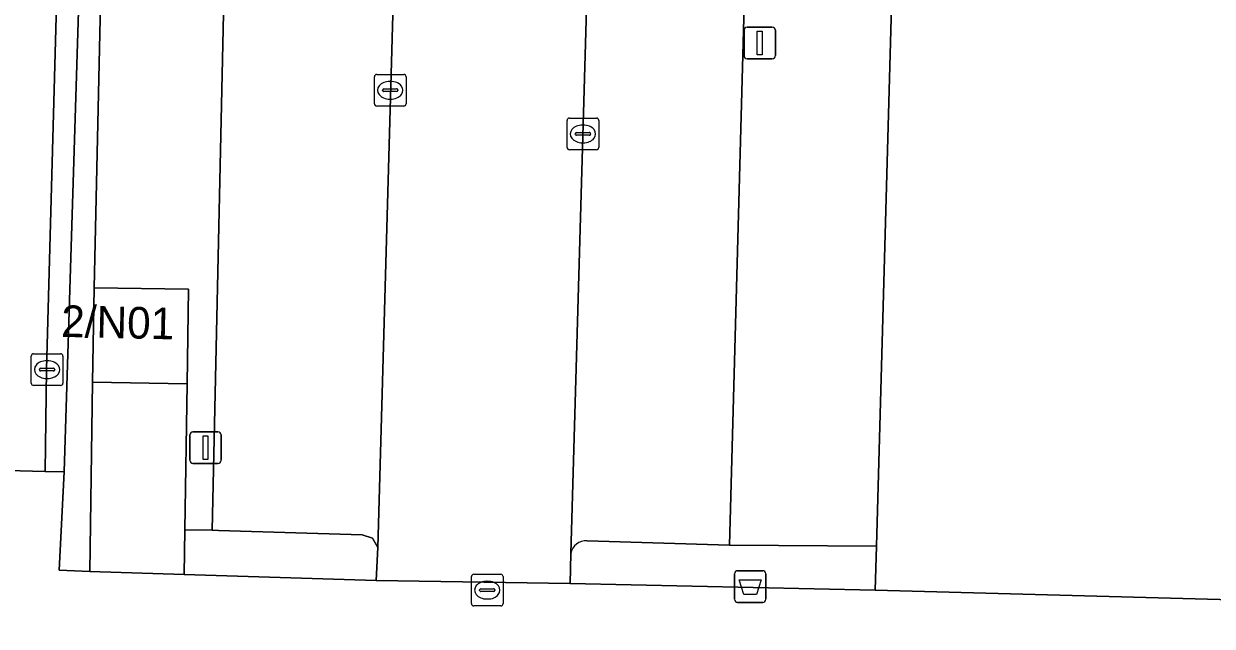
# Model space of a CAD drawing. Extents: x 160023 to 161302, y 384750 to 385707.
# Drawn here: x 160645.83 to 160683.36, y 384906.94 to 384925.97 of the extents above; entities that cross this region are included whole.
import ezdxf

# ---------------------------------------------------------------- set-up
doc = ezdxf.new("R2010")
doc.units = 0
for name, color, linetype in [('IMGEO_Afvalbak', 7, 'Continuous'), ('IMGEO_Erf', 7, 'Continuous'), ('IMGEO_Groenvoorziening', 7, 'Continuous'), ('IMGEO_Haag', 7, 'Continuous'), ('IMGEO_Hek', 7, 'Continuous'), ('IMGEO_Kolk', 7, 'Continuous'), ('IMGEO_Lichtmast', 7, 'Continuous'), ('IMGEO_Pand', 7, 'Continuous'), ('IMGEO_Pand_nummerreeks', 7, 'Continuous'), ('IMGEO_Parkeervlak_open', 7, 'Continuous'), ('IMGEO_Rijbaan_lokaal_open', 7, 'Continuous'), ('IMGEO_Rioolput', 7, 'Continuous'), ('IMGEO_Voetpad_open', 7, 'Continuous')]:
    doc.layers.add(name, color=color, linetype=linetype)

msp = doc.modelspace()

# ---------------------------------------------------------------- linework, layer by layer
at = {"layer": 'IMGEO_Afvalbak'}
for p, q in [((160668.377, 384908.696), (160669.167, 384908.696)), ((160669.167, 384908.696), (160668.377, 384908.696)), ((160668.277, 384907.796), (160668.277, 384908.596)), ((160668.277, 384908.596), (160668.277, 384907.796)), ((160669.267, 384908.596), (160669.267, 384907.796)), ((160669.267, 384907.796), (160669.267, 384908.596)), ((160669.167, 384907.696), (160668.377, 384907.696)), ((160668.377, 384907.696), (160669.167, 384907.696))]:
    msp.add_line(p, q, dxfattribs=at)
msp.add_lwpolyline([(160668.42, 384908.41), (160669.124, 384908.41), (160668.975, 384907.94), (160668.569, 384907.94), (160668.42, 384908.41)], dxfattribs=at)
for centre, start, end in [((160668.377, 384908.596), 90, 180), ((160668.377, 384908.596), 90, 180), ((160669.167, 384908.596), 0, 90), ((160669.167, 384908.596), 360, 90), ((160668.377, 384907.796), 180, 270), ((160668.377, 384907.796), 180, 270), ((160669.167, 384907.796), 270, 0), ((160669.167, 384907.796), 270, 0)]:
    msp.add_arc(centre, 0.1, start, end, dxfattribs=at)
at = {"layer": 'IMGEO_Erf'}
msp.add_lwpolyline([(160560.795, 385034.884), (160559.171, 385029.51), (160557.56, 385025.42), (160561.06, 385023.947), (160558.17, 385016.931), (160554.593, 385018.402), (160547.007, 385000), (160533.821, 384967.876), (160522.539, 384940.554), (160512.105, 384915.262), (160554.587, 384914.151), (160581.47, 384913.473), (160594.508, 384913.145), (160640.573, 384911.984), (160646.505, 384911.834), (160646.546, 384915.051), (160646.87, 384926.579), (160647.41, 384947.939), (160647.874, 384965.311), (160647.911, 384966.699), (160647.992, 384969.715)], dxfattribs=at)
msp.add_lwpolyline([(160720.402, 384952.382), (160715.365, 384953.034), (160677.436, 384957.941), (160674.12, 384958.37), (160672.758, 384909.466), (160672.719, 384908.083), (160714.697, 384906.942)], close=True, dxfattribs=at)
at = {"layer": 'IMGEO_Groenvoorziening'}
for points in [[(160648.776, 384965.287), (160647.874, 384965.311), (160647.41, 384947.939), (160646.87, 384926.579), (160646.546, 384915.051), (160646.505, 384911.834), (160647.109, 384911.819)], [(160649.118, 384965.278), (160648.776, 384965.287), (160647.109, 384911.819), (160646.946, 384908.708), (160647.918, 384908.668), (160648.008, 384914.647), (160648.053, 384917.632), (160648.264, 384927.083), (160648.657, 384944.671)], [(160652.902, 384962.653), (160652.997, 384965.13), (160649.928, 384965.247), (160649.523, 384965.263), (160649.118, 384965.278), (160648.657, 384944.671), (160651.321, 384944.569), (160650.757, 384926.928), (160648.264, 384927.083), (160648.053, 384917.632), (160651.036, 384917.586), (160650.99, 384914.601), (160650.919, 384909.988), (160651.786, 384909.973), (160652.38, 384937.328), (160652.698, 384951.762)], [(160656.841, 384909.72), (160656.516, 384909.828), (160651.985, 384909.97), (160651.786, 384909.973), (160650.919, 384909.988), (160650.897, 384908.574), (160656.966, 384908.384), (160657.017, 384909.425)]]:
    msp.add_lwpolyline(points, close=True, dxfattribs=at)
for points in [[(160677.64, 384962.941), (160669.602, 384964.021), (160669.551, 384962.149), (160668.123, 384909.507), (160672.758, 384909.466), (160674.12, 384958.37), (160677.436, 384957.941), (160677.498, 384958.406), (160677.973, 384962.356)], [(160663.109, 384909.238), (160663.084, 384908.293), (160672.719, 384908.083), (160672.758, 384909.466), (160668.123, 384909.507), (160663.624, 384909.635)]]:
    msp.add_lwpolyline(points, dxfattribs=at)
msp.add_arc((160663.574, 384909.167), 0.47, 83.8861, 171.3693, dxfattribs=at)
at = {"layer": 'IMGEO_Haag'}
for points in [[(160648.776, 384965.287), (160647.874, 384965.311), (160647.41, 384947.939), (160646.87, 384926.579), (160646.546, 384915.051), (160646.505, 384911.834), (160647.109, 384911.819)], [(160656.841, 384909.72), (160656.516, 384909.828), (160651.985, 384909.97), (160651.786, 384909.973), (160650.919, 384909.988), (160650.897, 384908.574), (160656.966, 384908.384), (160657.017, 384909.425)]]:
    msp.add_lwpolyline(points, close=True, dxfattribs=at)
for points in [[(160663.109, 384909.238), (160663.084, 384908.293), (160672.719, 384908.083), (160672.758, 384909.466)], [(160672.758, 384909.466), (160668.123, 384909.507), (160663.624, 384909.635)]]:
    msp.add_lwpolyline(points, dxfattribs=at)
msp.add_arc((160663.574, 384909.167), 0.47, 83.8861, 171.3693, dxfattribs=at)
at = {"layer": 'IMGEO_Hek'}
for points in [[(160648.053, 384917.632), (160648.264, 384927.083), (160648.657, 384944.671), (160649.118, 384965.278)], [(160677.436, 384957.941), (160674.12, 384958.37), (160672.758, 384909.466)], [(160672.758, 384909.466), (160672.719, 384908.083)]]:
    msp.add_lwpolyline(points, dxfattribs=at)
at = {"layer": 'IMGEO_Kolk'}
for p, q in [((160656.905, 384923.446), (160656.905, 384924.298)), ((160656.98, 384924.372), (160657.832, 384924.372)), ((160657.393, 384924.152), (160657.418, 384924.152)), ((160657.906, 384924.298), (160657.906, 384923.446)), ((160657.164, 384923.866), (160657.164, 384923.878)), ((160657.602, 384923.829), (160657.204, 384923.829)), ((160657.207, 384923.915), (160657.605, 384923.915)), ((160657.648, 384923.878), (160657.648, 384923.866)), ((160657.832, 384923.372), (160656.98, 384923.372)), ((160657.416, 384923.592), (160657.391, 384923.592)), ((160662.991, 384922.066), (160662.991, 384922.918)), ((160663.066, 384922.992), (160663.918, 384922.992)), ((160663.992, 384922.918), (160663.992, 384922.066)), ((160663.293, 384922.535), (160663.691, 384922.535)), ((160663.479, 384922.772), (160663.504, 384922.772)), ((160663.25, 384922.486), (160663.25, 384922.498)), ((160663.688, 384922.449), (160663.29, 384922.449)), ((160663.502, 384922.212), (160663.477, 384922.212)), ((160663.734, 384922.498), (160663.734, 384922.486)), ((160663.918, 384921.992), (160663.066, 384921.992)), ((160646.068, 384914.622), (160646.068, 384915.474)), ((160646.143, 384915.548), (160646.995, 384915.548)), ((160647.069, 384915.474), (160647.069, 384914.622)), ((160646.327, 384915.042), (160646.327, 384915.054)), ((160646.765, 384915.005), (160646.367, 384915.005)), ((160646.37, 384915.091), (160646.768, 384915.091)), ((160646.556, 384915.328), (160646.581, 384915.328)), ((160646.811, 384915.054), (160646.811, 384915.042)), ((160646.579, 384914.768), (160646.554, 384914.768)), ((160646.995, 384914.548), (160646.143, 384914.548))]:
    msp.add_line(p, q, dxfattribs=at)
for points in [[(160656.905, 384923.446), (160656.905, 384924.298)], [(160656.98, 384924.372), (160657.832, 384924.372)], [(160657.906, 384924.298), (160657.906, 384923.446)], [(160657.832, 384923.372), (160656.98, 384923.372)], [(160662.991, 384922.066), (160662.991, 384922.918)], [(160663.066, 384922.992), (160663.918, 384922.992)], [(160663.992, 384922.918), (160663.992, 384922.066)], [(160663.918, 384921.992), (160663.066, 384921.992)], [(160646.068, 384914.622), (160646.068, 384915.474)], [(160646.143, 384915.548), (160646.995, 384915.548)], [(160647.069, 384915.474), (160647.069, 384914.622)], [(160646.995, 384914.548), (160646.143, 384914.548)]]:
    msp.add_lwpolyline(points, dxfattribs=at)
for centre, radius, start, end in [((160656.982, 384924.296), 0.0765, 91.552, 178.448), ((160656.982, 384924.296), 0.0765, 91.552, 178.448), ((160657.83, 384924.296), 0.0765, 1.552, 88.448), ((160657.83, 384924.296), 0.0765, 1.552, 88.448), ((160657.204, 384923.875), 0.0403, 85.8775, 175.7526), ((160657.201, 384923.865), 0.0366, 178.938, 274.7102), ((160657.605, 384923.872), 0.043, 264.8664, 352.4533), ((160657.609, 384923.877), 0.0386, 1.7309, 96.639), ((160656.982, 384923.448), 0.0765, 181.552, 268.448), ((160656.982, 384923.448), 0.0765, 181.552, 268.448), ((160657.83, 384923.448), 0.0765, 271.552, 358.448), ((160657.83, 384923.448), 0.0765, 271.552, 358.448), ((160663.068, 384922.916), 0.0765, 91.552, 178.448), ((160663.068, 384922.916), 0.0765, 91.552, 178.448), ((160663.916, 384922.916), 0.0765, 1.552, 88.448), ((160663.916, 384922.916), 0.0765, 1.552, 88.448), ((160663.29, 384922.495), 0.0403, 85.8775, 175.7526), ((160663.695, 384922.497), 0.0386, 1.7309, 96.639), ((160663.287, 384922.485), 0.0366, 178.938, 274.7102), ((160663.691, 384922.492), 0.043, 264.8664, 352.4533), ((160663.068, 384922.068), 0.0765, 181.552, 268.448), ((160663.068, 384922.068), 0.0765, 181.552, 268.448), ((160663.916, 384922.068), 0.0765, 271.552, 358.448), ((160663.916, 384922.068), 0.0765, 271.552, 358.448), ((160646.145, 384915.472), 0.0765, 91.552, 178.448), ((160646.145, 384915.472), 0.0765, 91.552, 178.448), ((160646.993, 384915.472), 0.0765, 1.552, 88.448), ((160646.993, 384915.472), 0.0765, 1.552, 88.448), ((160646.367, 384915.051), 0.0403, 85.8775, 175.7526), ((160646.364, 384915.041), 0.0366, 178.938, 274.7102), ((160646.768, 384915.048), 0.043, 264.8664, 352.4533), ((160646.772, 384915.053), 0.0386, 1.7309, 96.639), ((160646.145, 384914.624), 0.0765, 181.552, 268.448), ((160646.145, 384914.624), 0.0765, 181.552, 268.448), ((160646.993, 384914.624), 0.0765, 271.552, 358.448), ((160646.993, 384914.624), 0.0765, 271.552, 358.448)]:
    msp.add_arc(centre, radius, start, end, dxfattribs=at)
for centre, major_axis, ratio, start_param, end_param in [((160657.392, 384923.872), (-0.387, 0.002), 0.722429, 4.712389, 7.853982), ((160657.417, 384923.872), (-0.39, 0.002), 0.717154, 1.570796, 4.712389), ((160663.478, 384922.492), (-0.387, 0.002), 0.722429, 4.712389, 7.853982), ((160663.503, 384922.492), (-0.39, 0.002), 0.717154, 1.570796, 4.712389), ((160646.555, 384915.048), (-0.387, 0.002), 0.722429, 4.712389, 7.853982), ((160646.58, 384915.048), (-0.39, 0.002), 0.717154, 1.570796, 4.712389)]:
    msp.add_ellipse(centre, major_axis=major_axis, ratio=ratio, start_param=start_param, end_param=end_param, dxfattribs=at)
at = {"layer": 'IMGEO_Lichtmast'}
for p, q in [((160668.578, 384924.967), (160668.578, 384925.767)), ((160668.578, 384925.767), (160668.578, 384924.967)), ((160668.678, 384925.867), (160669.468, 384925.867)), ((160669.468, 384925.867), (160668.678, 384925.867)), ((160669.568, 384925.767), (160669.568, 384924.967)), ((160669.568, 384924.967), (160669.568, 384925.767)), ((160669.468, 384924.867), (160668.678, 384924.867)), ((160668.678, 384924.867), (160669.468, 384924.867)), ((160651.076, 384912.184), (160651.076, 384912.984)), ((160651.076, 384912.984), (160651.076, 384912.184)), ((160651.176, 384913.084), (160651.966, 384913.084)), ((160651.966, 384913.084), (160651.176, 384913.084)), ((160652.066, 384912.984), (160652.066, 384912.184)), ((160652.066, 384912.184), (160652.066, 384912.984)), ((160651.966, 384912.084), (160651.176, 384912.084)), ((160651.176, 384912.084), (160651.966, 384912.084))]:
    msp.add_line(p, q, dxfattribs=at)
for points in [[(160668.998, 384925.742), (160669.148, 384925.742), (160669.148, 384924.992), (160668.998, 384924.992), (160668.998, 384925.742)], [(160651.496, 384912.959), (160651.646, 384912.959), (160651.646, 384912.209), (160651.496, 384912.209), (160651.496, 384912.959)]]:
    msp.add_lwpolyline(points, dxfattribs=at)
for centre, start, end in [((160668.678, 384925.767), 90, 180), ((160668.678, 384925.767), 90, 180), ((160669.468, 384925.767), 0, 90), ((160669.468, 384925.767), 360, 90), ((160668.678, 384924.967), 180, 270), ((160668.678, 384924.967), 180, 270), ((160669.468, 384924.967), 270, 0), ((160669.468, 384924.967), 270, 0), ((160651.176, 384912.984), 90, 180), ((160651.176, 384912.984), 90, 180), ((160651.966, 384912.984), 0, 90), ((160651.966, 384912.984), 360, 90), ((160651.176, 384912.184), 180, 270), ((160651.176, 384912.184), 180, 270), ((160651.966, 384912.184), 270, 0), ((160651.966, 384912.184), 270, 0)]:
    msp.add_arc(centre, 0.1, start, end, dxfattribs=at)
at = {"layer": 'IMGEO_Pand'}
msp.add_lwpolyline([(160651.036, 384917.586), (160648.053, 384917.632), (160648.008, 384914.647), (160650.99, 384914.601)], close=True, dxfattribs=at)
at = {"layer": 'IMGEO_Parkeervlak_open'}
for points in [[(160657.919, 384962.501), (160653.417, 384962.653), (160652.902, 384962.653), (160652.698, 384951.762), (160652.38, 384937.328), (160651.786, 384909.973), (160651.985, 384909.97), (160656.516, 384909.828), (160656.841, 384909.72), (160657.017, 384909.425), (160658.521, 384962.92)], [(160664.65, 384962.702), (160663.109, 384909.238)], [(160663.624, 384909.635), (160668.123, 384909.507), (160669.551, 384962.149), (160665.159, 384962.207)]]:
    msp.add_lwpolyline(points, dxfattribs=at)
msp.add_arc((160663.574, 384909.167), 0.47, 83.8861, 171.3693, dxfattribs=at)
at = {"layer": 'IMGEO_Rijbaan_lokaal_open'}
msp.add_lwpolyline([(160658.521, 384962.92), (160657.017, 384909.425), (160656.966, 384908.384), (160663.084, 384908.293), (160663.109, 384909.238), (160664.65, 384962.702)], dxfattribs=at)
at = {"layer": 'IMGEO_Rioolput'}
for p, q in [((160659.97, 384907.656), (160659.97, 384908.508)), ((160660.045, 384908.582), (160660.897, 384908.582)), ((160660.458, 384908.362), (160660.483, 384908.362)), ((160660.971, 384908.508), (160660.971, 384907.656)), ((160660.229, 384908.076), (160660.229, 384908.088)), ((160660.667, 384908.039), (160660.269, 384908.039)), ((160660.272, 384908.125), (160660.67, 384908.125)), ((160660.713, 384908.088), (160660.713, 384908.076)), ((160660.897, 384907.582), (160660.045, 384907.582)), ((160660.481, 384907.802), (160660.456, 384907.802))]:
    msp.add_line(p, q, dxfattribs=at)
for points in [[(160659.97, 384907.656), (160659.97, 384908.508)], [(160660.045, 384908.582), (160660.897, 384908.582)], [(160660.971, 384908.508), (160660.971, 384907.656)], [(160660.897, 384907.582), (160660.045, 384907.582)]]:
    msp.add_lwpolyline(points, dxfattribs=at)
for centre, radius, start, end in [((160660.047, 384908.506), 0.0765, 91.552, 178.448), ((160660.047, 384908.506), 0.0765, 91.552, 178.448), ((160660.895, 384908.506), 0.0765, 1.552, 88.448), ((160660.895, 384908.506), 0.0765, 1.552, 88.448), ((160660.269, 384908.085), 0.0403, 85.8775, 175.7526), ((160660.266, 384908.075), 0.0366, 178.938, 274.7102), ((160660.67, 384908.082), 0.043, 264.8664, 352.4533), ((160660.674, 384908.087), 0.0386, 1.7309, 96.639), ((160660.047, 384907.658), 0.0765, 181.552, 268.448), ((160660.047, 384907.658), 0.0765, 181.552, 268.448), ((160660.895, 384907.658), 0.0765, 271.552, 358.448), ((160660.895, 384907.658), 0.0765, 271.552, 358.448)]:
    msp.add_arc(centre, radius, start, end, dxfattribs=at)
for centre, major_axis, ratio, start_param, end_param in [((160660.457, 384908.082), (-0.387, 0.002), 0.722429, 4.712389, 7.853982), ((160660.482, 384908.082), (-0.39, 0.002), 0.717154, 1.570796, 4.712389)]:
    msp.add_ellipse(centre, major_axis=major_axis, ratio=ratio, start_param=start_param, end_param=end_param, dxfattribs=at)
at = {"layer": 'IMGEO_Voetpad_open'}
msp.add_lwpolyline([(160714.697, 384906.942), (160672.719, 384908.083), (160663.084, 384908.293), (160656.966, 384908.384), (160650.897, 384908.574), (160647.918, 384908.668), (160646.946, 384908.708), (160647.109, 384911.819), (160646.505, 384911.834), (160640.573, 384911.984), (160594.508, 384913.145), (160581.47, 384913.473), (160554.587, 384914.151), (160512.105, 384915.262), (160510.866, 384916.613), (160508.155, 384917.726)], dxfattribs=at)
msp.add_lwpolyline([(160650.99, 384914.601), (160648.008, 384914.647), (160647.918, 384908.668), (160650.897, 384908.574), (160650.919, 384909.988)], close=True, dxfattribs=at)

# ---------------------------------------------------------------- texts
at = {"layer": 'IMGEO_Pand_nummerreeks'}
msp.add_text('2/N01', height=1, rotation=358.6881, dxfattribs=at).set_placement((160647.006, 384916.083))

doc.saveas('drawing.dxf')
